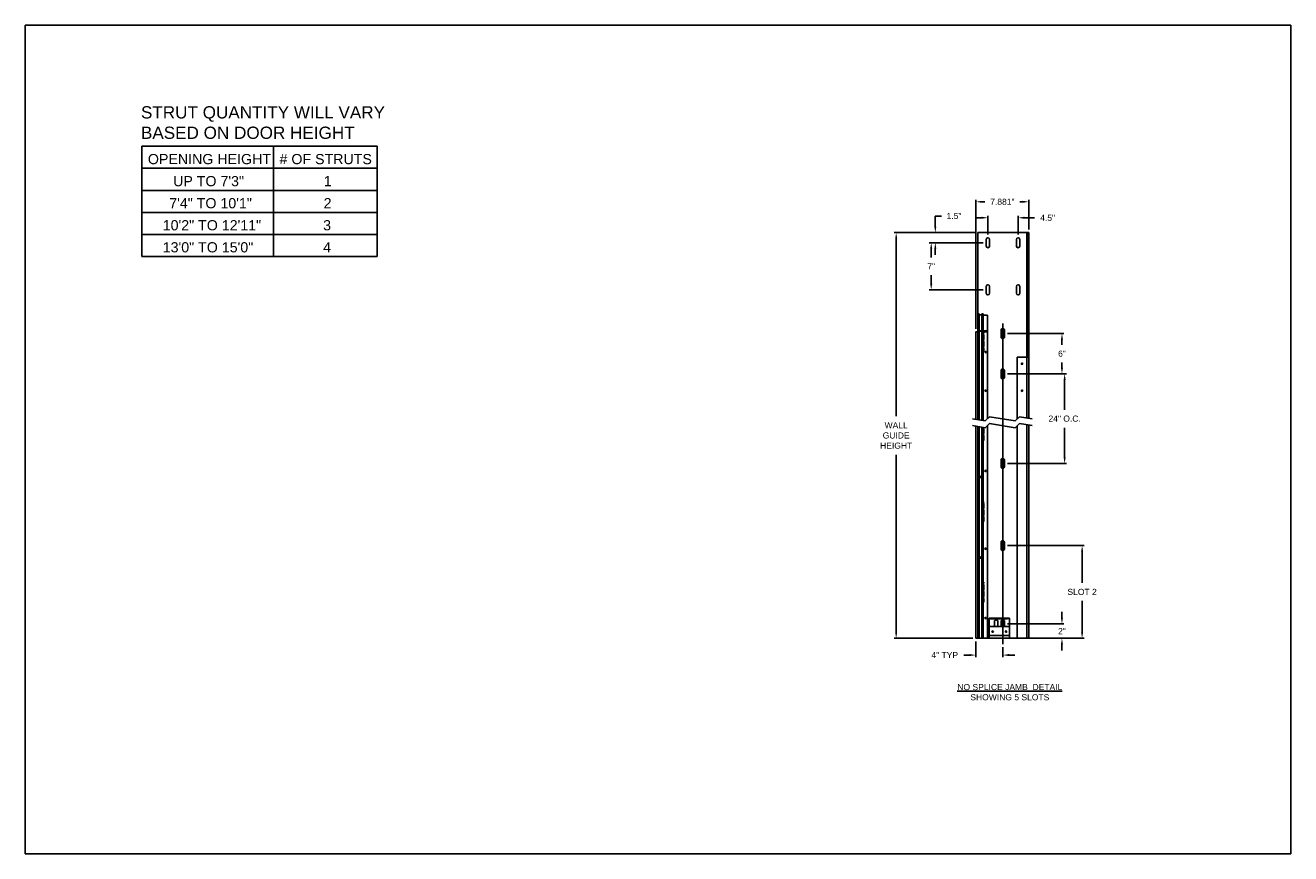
# Model space of a CAD drawing. Header units: inches. Extents: x 170 to 312, y 215 to 248.
# Tile 410 of 410: x 293 to 312, y 234 to 247. Entities that reach past the tile are written whole.
import ezdxf

# ---------------------------------------------------------------- set-up
doc = ezdxf.new("R2010")
doc.units = ezdxf.units.IN
doc.header["$LTSCALE"] = 0.25
doc.header["$MEASUREMENT"] = 0
for name, color, linetype in [('ANNOTATIONS', 1, 'Continuous'), ('DETAILS', 4, 'Continuous'), ('JAMB SCHEDULES', 6, 'Continuous')]:
    doc.layers.add(name, color=color, linetype=linetype)
doc.styles.add('ARIAL', font='arial.ttf', dxfattribs={"height": 0.09375})
doc.dimstyles.new('STANDARD$0', dxfattribs={"dimtxt": 0.09375, "dimasz": 0.09375, "dimexe": 0.03125, "dimexo": 0.046875, "dimgap": 0.09, "dimtad": 0, "dimtih": 1, "dimtoh": 1, "dimdec": 4, "dimzin": 0, "dimdsep": 46, "dimtxsty": 'ARIAL', "dimcen": 0.09, "dimadec": 0, "dimazin": 0, "dimtfac": 1, "dimtdec": 4, "dimtofl": 0, "dimtmove": 0, "dimatfit": 1, "dimfxl": 1, "dimtolj": 1, "dimtzin": 0, "dimarcsym": 0})

# ---------------------------------------------------------------- blocks, each defined once
blk = doc.blocks.new('*D152')
at = {"layer": 'ANNOTATIONS', "color": 0, "lineweight": -2, "transparency": 16777216}
for p, q in [((308.856, 238.072), (308.856, 238.165)), ((308.018, 237.978), (308.887, 237.978)), ((308.024, 237.758), (308.887, 237.758)), ((308.856, 237.665), (308.856, 237.571))]:
    blk.add_line(p, q, dxfattribs=at)
at = {"layer": 'ANNOTATIONS', "color": 0, "transparency": 16777216}
for points in [[(308.84, 238.072), (308.871, 238.072), (308.856, 237.978)], [(308.84, 237.665), (308.871, 237.665), (308.856, 237.758)]]:
    blk.add_solid(points, dxfattribs=at)
at = {"layer": 'defpoints', "color": 0, "transparency": 16777216}
for p in [(307.971, 237.978), (307.977, 237.758), (308.856, 237.758)]:
    blk.add_point(p, dxfattribs=at)
at = {"layer": 'ANNOTATIONS', "color": 0, "transparency": 16777216, "insert": (308.856, 237.868), "char_height": 0.0938, "attachment_point": 5, "style": 'ARIAL'}
blk.add_mtext('\\A1;2"', dxfattribs=at)
blk = doc.blocks.new('*D153')
at = {"layer": 'ANNOTATIONS', "color": 0, "lineweight": -2, "transparency": 16777216}
for p, q in [((308.018, 239.183), (309.197, 239.183)), ((309.166, 239.089), (309.166, 238.609)), ((309.166, 237.852), (309.166, 238.332)), ((308.393, 237.758), (309.197, 237.758))]:
    blk.add_line(p, q, dxfattribs=at)
at = {"layer": 'ANNOTATIONS', "color": 0, "transparency": 16777216}
for points in [[(309.15, 239.089), (309.182, 239.089), (309.166, 239.183)], [(309.15, 237.852), (309.182, 237.852), (309.166, 237.758)]]:
    blk.add_solid(points, dxfattribs=at)
at = {"layer": 'defpoints', "color": 0, "transparency": 16777216}
for p in [(307.971, 239.183), (309.166, 239.183), (308.346, 237.758)]:
    blk.add_point(p, dxfattribs=at)
at = {"layer": 'ANNOTATIONS', "color": 0, "transparency": 16777216, "insert": (309.166, 238.471), "char_height": 0.0938, "attachment_point": 5, "style": 'ARIAL'}
blk.add_mtext('\\A1;SLOT 2', dxfattribs=at)
blk = doc.blocks.new('*D154')
at = {"layer": 'ANNOTATIONS', "color": 0, "lineweight": -2, "transparency": 16777216}
for p, q in [((307.531, 237.711), (307.531, 237.469)), ((307.945, 237.621), (307.945, 237.469)), ((307.437, 237.5), (307.344, 237.5)), ((308.039, 237.5), (308.132, 237.5))]:
    blk.add_line(p, q, dxfattribs=at)
at = {"layer": 'ANNOTATIONS', "color": 0, "transparency": 16777216}
for points in [[(307.437, 237.516), (307.437, 237.485), (307.531, 237.5)], [(308.039, 237.516), (308.039, 237.485), (307.945, 237.5)]]:
    blk.add_solid(points, dxfattribs=at)
at = {"layer": 'defpoints', "color": 0, "transparency": 16777216}
for p in [(307.531, 237.758), (307.945, 237.668), (307.531, 237.5)]:
    blk.add_point(p, dxfattribs=at)
at = {"layer": 'ANNOTATIONS', "color": 0, "transparency": 16777216, "insert": (307.052, 237.5), "char_height": 0.0938, "attachment_point": 5, "style": 'ARIAL'}
blk.add_mtext('\\A1;4" TYP', dxfattribs=at)
blk = doc.blocks.new('*D155')
at = {"layer": 'ANNOTATIONS', "color": 0, "lineweight": -2, "transparency": 16777216}
for p, q in [((308.018, 242.444), (308.887, 242.444)), ((308.856, 242.35), (308.856, 242.271)), ((308.018, 241.823), (308.887, 241.823)), ((308.856, 241.917), (308.856, 241.996))]:
    blk.add_line(p, q, dxfattribs=at)
at = {"layer": 'ANNOTATIONS', "color": 0, "transparency": 16777216}
for points in [[(308.84, 242.35), (308.871, 242.35), (308.856, 242.444)], [(308.84, 241.917), (308.871, 241.917), (308.856, 241.823)]]:
    blk.add_solid(points, dxfattribs=at)
at = {"layer": 'defpoints', "color": 0, "transparency": 16777216}
for p in [(307.971, 242.444), (307.971, 241.823), (308.856, 241.823)]:
    blk.add_point(p, dxfattribs=at)
at = {"layer": 'ANNOTATIONS', "color": 0, "transparency": 16777216, "insert": (308.856, 242.134), "char_height": 0.0938, "attachment_point": 5, "style": 'ARIAL'}
blk.add_mtext('\\A1;6"', dxfattribs=at)
blk = doc.blocks.new('*D156')
at = {"layer": 'ANNOTATIONS', "color": 0, "lineweight": -2, "transparency": 16777216}
for p, q in [((307.531, 242.516), (307.531, 244.5)), ((307.625, 244.469), (307.668, 244.469)), ((308.252, 244.469), (308.21, 244.469)), ((308.346, 244.042), (308.346, 244.5))]:
    blk.add_line(p, q, dxfattribs=at)
at = {"layer": 'ANNOTATIONS', "color": 0, "transparency": 16777216}
for points in [[(307.625, 244.484), (307.625, 244.453), (307.531, 244.469)], [(308.252, 244.484), (308.252, 244.453), (308.346, 244.469)]]:
    blk.add_solid(points, dxfattribs=at)
at = {"layer": 'defpoints', "color": 0, "transparency": 16777216}
for p in [(307.531, 244.469), (308.346, 243.995), (307.531, 242.47)]:
    blk.add_point(p, dxfattribs=at)
at = {"layer": 'ANNOTATIONS', "color": 0, "transparency": 16777216, "insert": (307.939, 244.469), "char_height": 0.0938, "attachment_point": 5, "style": 'ARIAL'}
blk.add_mtext('\\A1;7.881"', dxfattribs=at)
blk = doc.blocks.new('*D150')
at = {"layer": 'ANNOTATIONS', "color": 0, "lineweight": -2, "transparency": 16777216}
for p, q in [((307.643, 243.84), (306.813, 243.84)), ((306.844, 243.746), (306.844, 243.615)), ((306.844, 243.21), (306.844, 243.341)), ((307.643, 243.116), (306.813, 243.116))]:
    blk.add_line(p, q, dxfattribs=at)
at = {"layer": 'ANNOTATIONS', "color": 0, "transparency": 16777216}
for points in [[(306.828, 243.746), (306.86, 243.746), (306.844, 243.84)], [(306.828, 243.21), (306.86, 243.21), (306.844, 243.116)]]:
    blk.add_solid(points, dxfattribs=at)
at = {"layer": 'defpoints', "color": 0, "transparency": 16777216}
for p in [(306.844, 243.84), (307.69, 243.84), (307.69, 243.116)]:
    blk.add_point(p, dxfattribs=at)
at = {"layer": 'ANNOTATIONS', "color": 0, "transparency": 16777216, "insert": (306.844, 243.478), "char_height": 0.0938, "attachment_point": 5, "style": 'ARIAL'}
blk.add_mtext('\\A1;7"', dxfattribs=at)
blk = doc.blocks.new('*D151')
at = {"layer": 'ANNOTATIONS', "color": 0, "lineweight": -2, "transparency": 16777216}
for p, q in [((306.907, 244.088), (306.907, 244.25)), ((306.907, 244.25), (307.001, 244.25)), ((307.514, 243.995), (306.876, 243.995)), ((307.643, 243.84), (306.876, 243.84)), ((306.907, 243.746), (306.907, 243.652))]:
    blk.add_line(p, q, dxfattribs=at)
at = {"layer": 'ANNOTATIONS', "color": 0, "transparency": 16777216}
for points in [[(306.892, 244.088), (306.923, 244.088), (306.907, 243.995)], [(306.892, 243.746), (306.923, 243.746), (306.907, 243.84)]]:
    blk.add_solid(points, dxfattribs=at)
at = {"layer": 'defpoints', "color": 0, "transparency": 16777216}
for p in [(306.907, 243.995), (307.561, 243.995), (307.69, 243.84)]:
    blk.add_point(p, dxfattribs=at)
at = {"layer": 'ANNOTATIONS', "color": 0, "transparency": 16777216, "insert": (307.195, 244.25), "char_height": 0.0938, "attachment_point": 5, "style": 'ARIAL'}
blk.add_mtext('\\A1;1.5"', dxfattribs=at)
blk = doc.blocks.new('*D157')
at = {"layer": 'ANNOTATIONS', "color": 0, "lineweight": -2, "transparency": 16777216}
for p, q in [((307.622, 244.223), (307.528, 244.223)), ((307.716, 243.964), (307.716, 244.254)), ((308.181, 243.964), (308.181, 244.254)), ((308.275, 244.223), (308.435, 244.223))]:
    blk.add_line(p, q, dxfattribs=at)
at = {"layer": 'ANNOTATIONS', "color": 0, "transparency": 16777216}
for points in [[(307.622, 244.239), (307.622, 244.208), (307.716, 244.223)], [(308.275, 244.239), (308.275, 244.208), (308.181, 244.223)]]:
    blk.add_solid(points, dxfattribs=at)
at = {"layer": 'defpoints', "color": 0, "transparency": 16777216}
for p in [(307.716, 244.223), (307.716, 243.917), (308.181, 243.917)]:
    blk.add_point(p, dxfattribs=at)
at = {"layer": 'ANNOTATIONS', "color": 0, "transparency": 16777216, "insert": (308.635, 244.223), "char_height": 0.0938, "attachment_point": 5, "style": 'ARIAL'}
blk.add_mtext('\\A1;4.5"', dxfattribs=at)
blk = doc.blocks.new('*D158')
at = {"layer": 'ANNOTATIONS', "color": 0, "lineweight": -2, "transparency": 16777216}
for p, q in [((308.018, 241.823), (308.928, 241.823)), ((308.897, 241.73), (308.897, 241.273)), ((308.897, 240.54), (308.897, 240.996)), ((308.018, 240.447), (308.928, 240.447))]:
    blk.add_line(p, q, dxfattribs=at)
at = {"layer": 'ANNOTATIONS', "color": 0, "transparency": 16777216}
for points in [[(308.881, 241.73), (308.913, 241.73), (308.897, 241.823)], [(308.881, 240.54), (308.913, 240.54), (308.897, 240.447)]]:
    blk.add_solid(points, dxfattribs=at)
at = {"layer": 'defpoints', "color": 0, "transparency": 16777216}
for p in [(307.971, 241.823), (307.971, 240.447), (308.897, 240.447)]:
    blk.add_point(p, dxfattribs=at)
at = {"layer": 'ANNOTATIONS', "color": 0, "transparency": 16777216, "insert": (308.897, 241.135), "char_height": 0.09375, "attachment_point": 5, "style": 'ARIAL'}
blk.add_mtext('\\A1;24" O.C.', dxfattribs=at)
blk = doc.blocks.new('*D159')
at = {"layer": 'ANNOTATIONS', "color": 0, "lineweight": -2, "transparency": 16777216}
for p, q in [((307.484, 243.995), (306.274, 243.995)), ((306.305, 243.901), (306.305, 241.172)), ((306.305, 237.852), (306.305, 240.581)), ((307.484, 237.758), (306.274, 237.758))]:
    blk.add_line(p, q, dxfattribs=at)
at = {"layer": 'ANNOTATIONS', "color": 0, "transparency": 16777216}
for points in [[(306.289, 243.901), (306.321, 243.901), (306.305, 243.995)], [(306.289, 237.852), (306.321, 237.852), (306.305, 237.758)]]:
    blk.add_solid(points, dxfattribs=at)
at = {"layer": 'defpoints', "color": 0, "transparency": 16777216}
for p in [(307.531, 243.995), (306.305, 237.758), (307.531, 237.758)]:
    blk.add_point(p, dxfattribs=at)
at = {"layer": 'ANNOTATIONS', "color": 0, "transparency": 16777216, "insert": (306.305, 240.876), "char_height": 0.0938, "attachment_point": 5, "style": 'ARIAL'}
blk.add_mtext('\\A1;WALL\\PGUIDE\\PHEIGHT', dxfattribs=at)

msp = doc.modelspace()

# ---------------------------------------------------------------- linework, layer by layer
at = {"layer": 'defpoints'}
msp.add_lwpolyline([(312.37519, 234.44685), (292.90531, 234.44685), (292.90531, 247.18196), (312.37519, 247.18196)], close=True, dxfattribs=at)
at = {"layer": 'DETAILS'}
for p, q in [((307.5608, 243.99466), (307.5608, 241.11815)), ((308.34609, 243.99466), (307.5608, 243.99466)), ((308.31652, 241.14502), (308.31652, 243.99466)), ((308.33379, 242.08183), (308.33379, 243.99466)), ((308.34609, 241.14013), (308.34609, 243.99466)), ((307.69004, 243.78787), (307.69004, 243.89127)), ((307.74174, 243.89127), (307.74174, 243.78787)), ((308.15533, 243.78787), (308.15533, 243.89127)), ((308.20703, 243.89127), (308.20703, 243.78787)), ((307.69004, 243.0641), (307.69004, 243.16749)), ((307.74174, 243.16749), (307.74174, 243.0641)), ((308.15533, 243.0641), (308.15533, 243.16749)), ((308.20703, 243.16749), (308.20703, 243.0641)), ((307.58148, 242.74631), (307.5608, 242.74631)), ((307.58148, 242.74631), (307.58148, 241.11473)), ((307.6218, 242.72936), (307.58148, 242.72936)), ((307.6218, 242.74631), (307.6218, 241.10807)), ((307.64248, 242.74631), (307.6218, 242.74631)), ((307.64248, 242.74631), (307.64248, 241.10465)), ((307.64248, 242.72821), (307.71217, 242.72821)), ((307.71217, 241.13466), (307.71217, 242.72821)), ((307.53123, 242.46957), (307.5608, 242.46957)), ((307.53123, 241.12304), (307.53123, 242.46957)), ((307.58148, 242.50007), (307.5608, 242.50007)), ((307.64248, 242.47991), (307.5608, 242.47991)), ((307.6218, 242.48311), (307.58148, 242.48311)), ((307.64248, 242.50007), (307.6218, 242.50007)), ((307.64248, 242.48435), (307.71217, 242.48435)), ((307.71217, 242.46957), (307.64248, 242.46957)), ((307.91896, 242.39202), (307.91896, 242.49542)), ((307.97066, 242.49542), (307.97066, 242.39202)), ((308.16515, 241.12851), (308.16515, 242.08183)), ((308.34609, 242.08183), (308.16515, 242.08183)), ((307.91896, 241.77164), (307.91896, 241.87504)), ((307.97066, 241.87504), (307.97066, 241.77164)), ((307.67653, 241.09902), (307.47953, 241.13159)), ((307.74166, 241.16415), (307.67653, 241.09902)), ((307.74166, 241.06076), (307.67653, 240.99562)), ((308.13566, 241.09902), (307.74166, 241.16415)), ((308.13566, 240.99562), (307.74166, 241.06076)), ((308.20079, 241.16415), (308.13566, 241.09902)), ((308.20079, 241.06076), (308.13566, 240.99562)), ((308.39779, 241.13159), (308.20079, 241.16415)), ((308.39779, 241.02819), (308.20079, 241.06076)), ((308.31652, 237.75828), (308.31652, 241.04162)), ((307.67653, 240.99562), (307.47953, 241.02819)), ((307.53123, 237.75828), (307.53123, 241.01964)), ((307.5608, 241.01476), (307.5608, 237.75828)), ((307.58148, 241.01134), (307.58148, 237.75828)), ((307.6218, 241.00467), (307.6218, 237.75828)), ((307.64248, 241.00125), (307.64248, 237.75828)), ((307.71217, 237.75828), (307.71217, 241.03127)), ((308.16515, 237.75828), (308.16515, 241.02511)), ((308.34609, 237.75828), (308.34609, 241.03674)), ((307.91896, 240.39488), (307.91896, 240.49828)), ((307.97066, 240.49828), (307.97066, 240.39488)), ((307.91896, 239.13146), (307.91896, 239.23486)), ((307.97066, 239.23486), (307.97066, 239.13146)), ((307.73802, 238.06847), (307.73802, 237.75828)), ((308.04821, 238.06847), (307.73802, 238.06847)), ((307.73802, 237.93922), (308.04821, 237.93922)), ((307.81557, 238.01677), (307.81557, 237.93922)), ((307.86727, 237.93922), (307.86727, 238.01677)), ((307.91896, 238.01677), (307.91896, 237.93922)), ((307.97066, 237.93922), (307.97066, 238.01677)), ((308.04821, 237.75828), (308.04821, 238.06847)), ((307.53123, 237.75828), (308.16515, 237.75828)), ((307.73802, 237.80351), (308.04821, 237.80351)), ((307.73802, 237.75828), (308.04821, 237.75828)), ((308.16515, 237.75828), (308.34609, 237.75828))]:
    msp.add_line(p, q, dxfattribs=at)
at = {"layer": 'DETAILS', "ltscale": 10}
msp.add_line((307.94481, 237.66807), (307.94481, 242.59768), dxfattribs=at)
at = {"layer": 'DETAILS'}
for centre, radius in [((307.68115, 242.15938), 0.01008), ((308.2427, 241.97844), 0.01034), ((307.68115, 241.56485), 0.01008), ((308.2427, 241.56485), 0.01034), ((307.68115, 240.33168), 0.01008), ((307.60164, 240.23979), 0.01034), ((307.68115, 239.13533), 0.01008), ((307.60164, 238.99903), 0.01034), ((307.68115, 238.06847), 0.01008), ((307.78972, 237.86167), 0.01039), ((307.99651, 237.86167), 0.01039)]:
    msp.add_circle(centre, radius, dxfattribs=at)
for centre, radius, start, end in [((307.71589, 243.89127), 0.02585, 0.001389, 179.998611), ((307.71589, 243.78787), 0.02585, 180.001389, 359.998611), ((308.18118, 243.89127), 0.02585, 0.001389, 179.998611), ((308.18118, 243.78787), 0.02585, 180.001389, 359.998611), ((307.71589, 243.16749), 0.02585, 0.001389, 179.998611), ((308.18118, 243.16749), 0.02585, 0.001389, 179.998611), ((307.71589, 243.0641), 0.02585, 180.001389, 359.998611), ((308.18118, 243.0641), 0.02585, 180.001389, 359.998611), ((307.64894, 242.47319), 0.00672, 15.828329, 164.171671), ((307.64894, 242.46957), 0.00672, 15.828329, 164.171671), ((307.64894, 242.46468), 0.00672, 15.828329, 164.171671), ((307.64894, 242.4598), 0.00672, 15.828329, 164.171671), ((307.64894, 242.45491), 0.00672, 15.828329, 164.171671), ((307.64894, 242.45003), 0.00672, 15.828329, 164.171671), ((307.64894, 242.44514), 0.00672, 15.828329, 164.171671), ((307.64894, 242.44026), 0.00672, 15.828329, 164.171671), ((307.64894, 242.43537), 0.00672, 15.828329, 164.171671), ((307.64894, 242.43049), 0.00672, 15.828329, 164.171671), ((307.64894, 242.4256), 0.00672, 15.828329, 164.171671), ((307.64894, 242.42072), 0.00672, 15.828329, 164.171671), ((307.64894, 242.41583), 0.00672, 15.828329, 164.171671), ((307.64894, 242.41095), 0.00672, 15.828329, 164.171671), ((307.64894, 242.40606), 0.00672, 15.828329, 164.171671), ((307.64894, 242.40118), 0.00672, 15.828329, 164.171671), ((307.64894, 242.39629), 0.00672, 15.828329, 164.171671), ((307.94481, 242.49542), 0.02585, 359.999226, 180.000774), ((307.64894, 242.39141), 0.00672, 15.828329, 164.171671), ((307.64894, 242.38652), 0.00672, 15.828329, 164.171671), ((307.64894, 242.38164), 0.00672, 15.828329, 164.171671), ((307.64894, 242.37676), 0.00672, 15.828329, 164.171671), ((307.64894, 242.37187), 0.00672, 15.828329, 164.171671), ((307.64894, 242.36699), 0.00672, 15.828329, 164.171671), ((307.64894, 242.3621), 0.00672, 15.828329, 164.171671), ((307.64894, 242.35722), 0.00672, 15.828329, 164.171671), ((307.64894, 242.35233), 0.00672, 15.828329, 164.171671), ((307.64894, 242.34745), 0.00672, 15.828329, 164.171671), ((307.64894, 242.34256), 0.00672, 15.828329, 164.171671), ((307.64894, 242.33768), 0.00672, 15.828329, 164.171671), ((307.64894, 242.33279), 0.00672, 15.828329, 164.171671), ((307.64894, 242.32791), 0.00672, 15.828329, 164.171671), ((307.64894, 242.32302), 0.00672, 15.828329, 164.171671), ((307.64894, 242.31814), 0.00672, 15.828329, 164.171671), ((307.64894, 242.31325), 0.00672, 15.828329, 164.171671), ((307.64894, 242.30837), 0.00672, 15.828329, 164.171671), ((307.64894, 242.30348), 0.00672, 15.828329, 164.171671), ((307.64894, 242.2986), 0.00672, 15.828329, 164.171671), ((307.64894, 242.29371), 0.00672, 15.828329, 164.171671), ((307.64894, 242.28883), 0.00672, 15.828329, 164.171671), ((307.64894, 242.28394), 0.00672, 15.828329, 164.171671), ((307.64894, 242.27906), 0.00672, 15.828329, 164.171671), ((307.64894, 242.27417), 0.00672, 15.828329, 164.171671), ((307.64894, 242.26929), 0.00672, 15.828329, 164.171671), ((307.64894, 242.2644), 0.00672, 15.828329, 164.171671), ((307.64894, 242.25952), 0.00672, 15.828329, 164.171671), ((307.64894, 242.25463), 0.00672, 15.828329, 164.171671), ((307.64894, 242.24975), 0.00672, 15.828329, 164.171671), ((307.64894, 242.24486), 0.00672, 15.828329, 164.171671), ((307.64894, 242.23998), 0.00672, 15.828329, 164.171671), ((307.64894, 242.23509), 0.00672, 15.828329, 164.171671), ((307.64894, 242.23021), 0.00672, 15.828329, 164.171671), ((307.64894, 242.22532), 0.00672, 15.828329, 164.171671), ((307.64894, 242.22044), 0.00672, 15.828329, 164.171671), ((307.64894, 242.21555), 0.00672, 15.828329, 164.171671), ((307.64894, 242.21067), 0.00672, 15.828329, 164.171671), ((307.64894, 242.20578), 0.00672, 15.828329, 164.171671), ((307.64894, 242.2009), 0.00672, 15.828329, 164.171671), ((307.94481, 242.39202), 0.02585, 179.999227, 0.000773), ((307.64894, 242.19601), 0.00672, 15.828329, 164.171671), ((307.64894, 242.19113), 0.00672, 15.828329, 164.171671), ((307.64894, 242.18625), 0.00672, 15.828329, 164.171671), ((307.64894, 242.18136), 0.00672, 15.828329, 164.171671), ((307.64894, 242.17648), 0.00672, 15.828329, 164.171671), ((307.64894, 242.17159), 0.00672, 15.828329, 164.171671), ((307.94481, 241.87504), 0.02585, 359.999226, 180.000774), ((307.94481, 241.77164), 0.02585, 179.999227, 0.000773), ((307.64894, 240.99023), 0.00672, 15.828329, 164.171671), ((307.64894, 240.98534), 0.00672, 15.828329, 164.171671), ((307.64894, 240.98046), 0.00672, 15.828329, 164.171671), ((307.64894, 240.97557), 0.00672, 15.828329, 164.171671), ((307.64894, 240.97069), 0.00672, 15.828329, 164.171671), ((307.64894, 240.9658), 0.00672, 15.828329, 164.171671), ((307.64894, 240.96092), 0.00672, 15.828329, 164.171671), ((307.64894, 240.95603), 0.00672, 15.828329, 164.171671), ((307.64894, 240.95115), 0.00672, 15.828329, 164.171671), ((307.64894, 240.94626), 0.00672, 15.828329, 164.171671), ((307.64894, 240.94138), 0.00672, 15.828329, 164.171671), ((307.64894, 240.93649), 0.00672, 15.828329, 164.171671), ((307.64894, 240.93161), 0.00672, 15.828329, 164.171671), ((307.64894, 240.92672), 0.00672, 15.828329, 164.171671), ((307.64894, 240.92184), 0.00672, 15.828329, 164.171671), ((307.64894, 240.91695), 0.00672, 15.828329, 164.171671), ((307.64894, 240.91207), 0.00672, 15.828329, 164.171671), ((307.64894, 240.90718), 0.00672, 15.828329, 164.171671), ((307.64894, 240.9023), 0.00672, 15.828329, 164.171671), ((307.64894, 240.89741), 0.00672, 15.828329, 164.171671), ((307.64894, 240.89253), 0.00672, 15.828329, 164.171671), ((307.64894, 240.88764), 0.00672, 15.828329, 164.171671), ((307.64894, 240.88276), 0.00672, 15.828329, 164.171671), ((307.64894, 240.87788), 0.00672, 15.828329, 164.171671), ((307.64894, 240.87299), 0.00672, 15.828329, 164.171671), ((307.64894, 240.86811), 0.00672, 15.828329, 164.171671), ((307.64894, 240.86322), 0.00672, 15.828329, 164.171671), ((307.64894, 240.85834), 0.00672, 15.828329, 164.171671), ((307.64894, 240.85345), 0.00672, 15.828329, 164.171671), ((307.64894, 240.84857), 0.00672, 15.828329, 164.171671), ((307.64894, 240.84368), 0.00672, 15.828329, 164.171671), ((307.64894, 240.8388), 0.00672, 15.828329, 164.171671), ((307.64894, 240.83391), 0.00672, 15.828329, 164.171671), ((307.64894, 240.82903), 0.00672, 15.828329, 164.171671), ((307.64894, 240.82414), 0.00672, 15.828329, 164.171671), ((307.64894, 240.81926), 0.00672, 15.828329, 164.171671), ((307.64894, 240.81437), 0.00672, 15.828329, 164.171671), ((307.64894, 240.80949), 0.00672, 15.828329, 164.171671), ((307.64894, 240.8046), 0.00672, 15.828329, 164.171671), ((307.64894, 240.79972), 0.00672, 15.828329, 164.171671), ((307.64894, 240.79483), 0.00672, 15.828329, 164.171671), ((307.94481, 240.49828), 0.02585, 359.999226, 180.000774), ((307.94481, 240.39488), 0.02585, 179.999227, 0.000773), ((307.64894, 239.85694), 0.00672, 15.828329, 164.171671), ((307.64894, 239.85205), 0.00672, 15.828329, 164.171671), ((307.64894, 239.84717), 0.00672, 15.828329, 164.171671), ((307.64894, 239.84228), 0.00672, 15.828329, 164.171671), ((307.64894, 239.8374), 0.00672, 15.828329, 164.171671), ((307.64894, 239.83251), 0.00672, 15.828329, 164.171671), ((307.64894, 239.82763), 0.00672, 15.828329, 164.171671), ((307.64894, 239.82274), 0.00672, 15.828329, 164.171671), ((307.64894, 239.81786), 0.00672, 15.828329, 164.171671), ((307.64894, 239.81297), 0.00672, 15.828329, 164.171671), ((307.64894, 239.80809), 0.00672, 15.828329, 164.171671), ((307.64894, 239.8032), 0.00672, 15.828329, 164.171671), ((307.64894, 239.79832), 0.00672, 15.828329, 164.171671), ((307.64894, 239.79343), 0.00672, 15.828329, 164.171671), ((307.64894, 239.78855), 0.00672, 15.828329, 164.171671), ((307.64894, 239.78366), 0.00672, 15.828329, 164.171671), ((307.64894, 239.77878), 0.00672, 15.828329, 164.171671), ((307.64894, 239.7739), 0.00672, 15.828329, 164.171671), ((307.64894, 239.76901), 0.00672, 15.828329, 164.171671), ((307.64894, 239.76413), 0.00672, 15.828329, 164.171671), ((307.64894, 239.75924), 0.00672, 15.828329, 164.171671), ((307.64894, 239.75436), 0.00672, 15.828329, 164.171671), ((307.64894, 239.74947), 0.00672, 15.828329, 164.171671), ((307.64894, 239.74459), 0.00672, 15.828329, 164.171671), ((307.64894, 239.7397), 0.00672, 15.828329, 164.171671), ((307.64894, 239.73482), 0.00672, 15.828329, 164.171671), ((307.64894, 239.72993), 0.00672, 15.828329, 164.171671), ((307.64894, 239.72505), 0.00672, 15.828329, 164.171671), ((307.64894, 239.72016), 0.00672, 15.828329, 164.171671), ((307.64894, 239.71528), 0.00672, 15.828329, 164.171671), ((307.64894, 239.71039), 0.00672, 15.828329, 164.171671), ((307.64894, 239.70551), 0.00672, 15.828329, 164.171671), ((307.64894, 239.70062), 0.00672, 15.828329, 164.171671), ((307.64894, 239.69574), 0.00672, 15.828329, 164.171671), ((307.64894, 239.69085), 0.00672, 15.828329, 164.171671), ((307.64894, 239.68597), 0.00672, 15.828329, 164.171671), ((307.64894, 239.68108), 0.00672, 15.828329, 164.171671), ((307.64894, 239.6762), 0.00672, 15.828329, 164.171671), ((307.64894, 239.67131), 0.00672, 15.828329, 164.171671), ((307.64894, 239.66643), 0.00672, 15.828329, 164.171671), ((307.64894, 239.66154), 0.00672, 15.828329, 164.171671), ((307.64894, 239.65666), 0.00672, 15.828329, 164.171671), ((307.64894, 239.65177), 0.00672, 15.828329, 164.171671), ((307.64894, 239.64689), 0.00672, 15.828329, 164.171671), ((307.64894, 239.642), 0.00672, 15.828329, 164.171671), ((307.64894, 239.63712), 0.00672, 15.828329, 164.171671), ((307.64894, 239.63223), 0.00672, 15.828329, 164.171671), ((307.64894, 239.62735), 0.00672, 15.828329, 164.171671), ((307.64894, 239.62246), 0.00672, 15.828329, 164.171671), ((307.64894, 239.61758), 0.00672, 15.828329, 164.171671), ((307.64894, 239.61269), 0.00672, 15.828329, 164.171671), ((307.64894, 239.60781), 0.00672, 15.828329, 164.171671), ((307.64894, 239.60292), 0.00672, 15.828329, 164.171671), ((307.64894, 239.59804), 0.00672, 15.828329, 164.171671), ((307.64894, 239.59316), 0.00672, 15.828329, 164.171671), ((307.64894, 239.58827), 0.00672, 15.828329, 164.171671), ((307.64894, 239.58339), 0.00672, 15.828329, 164.171671), ((307.64894, 239.5785), 0.00672, 15.828329, 164.171671), ((307.64894, 239.57362), 0.00672, 15.828329, 164.171671), ((307.64894, 239.56873), 0.00672, 15.828329, 164.171671), ((307.64894, 239.56385), 0.00672, 15.828329, 164.171671), ((307.64894, 239.55896), 0.00672, 15.828329, 164.171671), ((307.64894, 239.55408), 0.00672, 15.828329, 164.171671), ((307.94481, 239.23486), 0.02585, 359.999226, 180.000774), ((307.94481, 239.13146), 0.02585, 179.999227, 0.000773), ((307.64894, 238.61618), 0.00672, 15.828329, 164.171671), ((307.64894, 238.6113), 0.00672, 15.828329, 164.171671), ((307.64894, 238.60641), 0.00672, 15.828329, 164.171671), ((307.64894, 238.60153), 0.00672, 15.828329, 164.171671), ((307.64894, 238.59664), 0.00672, 15.828329, 164.171671), ((307.64894, 238.59176), 0.00672, 15.828329, 164.171671), ((307.64894, 238.58687), 0.00672, 15.828329, 164.171671), ((307.64894, 238.58199), 0.00672, 15.828329, 164.171671), ((307.64894, 238.5771), 0.00672, 15.828329, 164.171671), ((307.64894, 238.57222), 0.00672, 15.828329, 164.171671), ((307.64894, 238.56733), 0.00672, 15.828329, 164.171671), ((307.64894, 238.56245), 0.00672, 15.828329, 164.171671), ((307.64894, 238.55756), 0.00672, 15.828329, 164.171671), ((307.64894, 238.55268), 0.00672, 15.828329, 164.171671), ((307.64894, 238.54779), 0.00672, 15.828329, 164.171671), ((307.64894, 238.54291), 0.00672, 15.828329, 164.171671), ((307.64894, 238.53802), 0.00672, 15.828329, 164.171671), ((307.64894, 238.53314), 0.00672, 15.828329, 164.171671), ((307.64894, 238.52825), 0.00672, 15.828329, 164.171671), ((307.64894, 238.52337), 0.00672, 15.828329, 164.171671), ((307.64894, 238.51848), 0.00672, 15.828329, 164.171671), ((307.64894, 238.5136), 0.00672, 15.828329, 164.171671), ((307.64894, 238.50871), 0.00672, 15.828329, 164.171671), ((307.64894, 238.50383), 0.00672, 15.828329, 164.171671), ((307.64894, 238.49894), 0.00672, 15.828329, 164.171671), ((307.64894, 238.49406), 0.00672, 15.828329, 164.171671), ((307.64894, 238.48918), 0.00672, 15.828329, 164.171671), ((307.64894, 238.48429), 0.00672, 15.828329, 164.171671), ((307.64894, 238.47941), 0.00672, 15.828329, 164.171671), ((307.64894, 238.47452), 0.00672, 15.828329, 164.171671), ((307.64894, 238.46964), 0.00672, 15.828329, 164.171671), ((307.64894, 238.46475), 0.00672, 15.828329, 164.171671), ((307.64894, 238.45987), 0.00672, 15.828329, 164.171671), ((307.64894, 238.45498), 0.00672, 15.828329, 164.171671), ((307.64894, 238.4501), 0.00672, 15.828329, 164.171671), ((307.64894, 238.44521), 0.00672, 15.828329, 164.171671), ((307.64894, 238.44033), 0.00672, 15.828329, 164.171671), ((307.64894, 238.43544), 0.00672, 15.828329, 164.171671), ((307.64894, 238.43056), 0.00672, 15.828329, 164.171671), ((307.64894, 238.42567), 0.00672, 15.828329, 164.171671), ((307.64894, 238.42079), 0.00672, 15.828329, 164.171671), ((307.64894, 238.4159), 0.00672, 15.828329, 164.171671), ((307.64894, 238.41102), 0.00672, 15.828329, 164.171671), ((307.64894, 238.40613), 0.00672, 15.828329, 164.171671), ((307.64894, 238.40125), 0.00672, 15.828329, 164.171671), ((307.64894, 238.39636), 0.00672, 15.828329, 164.171671), ((307.64894, 238.39148), 0.00672, 15.828329, 164.171671), ((307.64894, 238.38659), 0.00672, 15.828329, 164.171671), ((307.64894, 238.38171), 0.00672, 15.828329, 164.171671), ((307.64894, 238.37682), 0.00672, 15.828329, 164.171671), ((307.64894, 238.37194), 0.00672, 15.828329, 164.171671), ((307.64894, 238.36705), 0.00672, 15.828329, 164.171671), ((307.64894, 238.36217), 0.00672, 15.828329, 164.171671), ((307.64894, 238.35728), 0.00672, 15.828329, 164.171671), ((307.64894, 238.3524), 0.00672, 15.828329, 164.171671), ((307.64894, 238.34751), 0.00672, 15.828329, 164.171671), ((307.64894, 238.34263), 0.00672, 15.828329, 164.171671), ((307.64894, 238.33774), 0.00672, 15.828329, 164.171671), ((307.64894, 238.33286), 0.00672, 15.828329, 164.171671), ((307.64894, 238.32797), 0.00672, 15.828329, 164.171671), ((307.64894, 238.32309), 0.00672, 15.828329, 164.171671), ((307.64894, 238.3182), 0.00672, 15.828329, 164.171671), ((307.64894, 238.31332), 0.00672, 15.828329, 164.171671), ((307.73619, 238.062), 0.00672, 285.828329, 74.171671), ((307.74107, 238.062), 0.00672, 285.828329, 74.171671), ((307.74596, 238.062), 0.00672, 285.828329, 74.171671), ((307.75084, 238.062), 0.00672, 285.828329, 74.171671), ((307.75573, 238.062), 0.00672, 285.828329, 74.171671), ((307.76061, 238.062), 0.00672, 285.828329, 74.171671), ((307.7655, 238.062), 0.00672, 285.828329, 74.171671), ((307.77038, 238.062), 0.00672, 285.828329, 74.171671), ((307.77527, 238.062), 0.00672, 285.828329, 74.171671), ((307.78015, 238.062), 0.00672, 285.828329, 74.171671), ((307.78504, 238.062), 0.00672, 285.828329, 74.171671), ((307.78992, 238.062), 0.00672, 285.828329, 74.171671), ((307.79481, 238.062), 0.00672, 285.828329, 74.171671), ((307.79969, 238.062), 0.00672, 285.828329, 74.171671), ((307.80458, 238.062), 0.00672, 285.828329, 74.171671), ((307.80946, 238.062), 0.00672, 285.828329, 74.171671), ((307.84142, 238.01677), 0.02585, 359.999221, 180.000779), ((307.81435, 238.062), 0.00672, 285.828329, 74.171671), ((307.81923, 238.062), 0.00672, 285.828329, 74.171671), ((307.82412, 238.062), 0.00672, 285.828329, 74.171671), ((307.829, 238.062), 0.00672, 285.828329, 74.171671), ((307.83389, 238.062), 0.00672, 285.828329, 74.171671), ((307.83877, 238.062), 0.00672, 285.828329, 74.171671), ((307.84365, 238.062), 0.00672, 285.828329, 74.171671), ((307.84854, 238.062), 0.00672, 285.828329, 74.171671), ((307.85342, 238.062), 0.00672, 285.828329, 74.171671), ((307.85831, 238.062), 0.00672, 285.828329, 74.171671), ((307.86319, 238.062), 0.00672, 285.828329, 74.171671), ((307.86808, 238.062), 0.00672, 285.828329, 74.171671), ((307.87296, 238.062), 0.00672, 285.828329, 74.171671), ((307.87785, 238.062), 0.00672, 285.828329, 74.171671), ((307.88273, 238.062), 0.00672, 285.828329, 74.171671), ((307.88762, 238.062), 0.00672, 285.828329, 74.171671), ((307.8925, 238.062), 0.00672, 285.828329, 74.171671), ((307.89739, 238.062), 0.00672, 285.828329, 74.171671), ((307.90227, 238.062), 0.00672, 285.828329, 74.171671), ((307.90716, 238.062), 0.00672, 285.828329, 74.171671), ((307.91204, 238.062), 0.00672, 285.828329, 74.171671), ((307.91693, 238.062), 0.00672, 285.828329, 74.171671), ((307.94481, 238.01677), 0.02585, 359.999227, 180.000773), ((307.92181, 238.062), 0.00672, 285.828329, 74.171671), ((307.9267, 238.062), 0.00672, 285.828329, 74.171671), ((307.93158, 238.062), 0.00672, 285.828329, 74.171671), ((307.93647, 238.062), 0.00672, 285.828329, 74.171671), ((307.94135, 238.062), 0.00672, 285.828329, 74.171671), ((307.94624, 238.062), 0.00672, 285.828329, 74.171671), ((307.95112, 238.062), 0.00672, 285.828329, 74.171671), ((307.95601, 238.062), 0.00672, 285.828329, 74.171671), ((307.96089, 238.062), 0.00672, 285.828329, 74.171671), ((307.96578, 238.062), 0.00672, 285.828329, 74.171671), ((307.97066, 238.062), 0.00672, 285.828329, 74.171671), ((307.97555, 238.062), 0.00672, 285.828329, 74.171671), ((307.98043, 238.062), 0.00672, 285.828329, 74.171671), ((307.98532, 238.062), 0.00672, 285.828329, 74.171671), ((307.9902, 238.062), 0.00672, 285.828329, 74.171671), ((307.99509, 238.062), 0.00672, 285.828329, 74.171671), ((307.99997, 238.062), 0.00672, 285.828329, 74.171671), ((308.00486, 238.062), 0.00672, 285.828329, 74.171671), ((308.00974, 238.062), 0.00672, 285.828329, 74.171671), ((308.01463, 238.062), 0.00672, 285.828329, 74.171671), ((308.01951, 238.062), 0.00672, 285.828329, 74.171671), ((308.0244, 238.062), 0.00672, 285.828329, 74.171671), ((308.02928, 238.062), 0.00672, 285.828329, 74.171671), ((308.03416, 238.062), 0.00672, 285.828329, 74.171671), ((308.03905, 238.062), 0.00672, 285.828329, 74.171671), ((308.04149, 238.062), 0.00672, 285.828329, 74.171671)]:
    msp.add_arc(centre, radius, start, end, dxfattribs=at)
at = {"layer": 'JAMB SCHEDULES'}
for p, q in [((294.70012, 245.32248), (298.31889, 245.32248)), ((294.70012, 245.32248), (294.70012, 243.62711)), ((296.72576, 245.32248), (296.72576, 243.62711)), ((298.31889, 245.32248), (298.31889, 243.62711)), ((294.70012, 244.98341), (298.31889, 244.98341)), ((294.70012, 244.64433), (298.31889, 244.64433)), ((294.70012, 244.30526), (298.31889, 244.30526)), ((294.70012, 243.96619), (298.31889, 243.96619)), ((294.70012, 243.62711), (298.31889, 243.62711))]:
    msp.add_line(p, q, dxfattribs=at)

# ---------------------------------------------------------------- texts
at = {"layer": 'ANNOTATIONS', "insert": (308.05367, 237.05518), "char_height": 0.09375, "width": 2.7339817, "attachment_point": 2, "style": 'ARIAL'}
msp.add_mtext('{\\LNO SPLICE JAMB  DETAIL\\P}SHOWING 5 SLOTS', dxfattribs=at)
at = {"layer": 'JAMB SCHEDULES', "insert": (294.68465, 245.93843), "char_height": 0.1882871, "attachment_point": 1, "style": 'ARIAL'}
msp.add_mtext_dynamic_manual_height_columns('STRUT QUANTITY WILL VARY BASED ON DOOR HEIGHT', width=3.8604354, gutter_width=0.01939, heights=[0], dxfattribs=at)
at = {"layer": 'JAMB SCHEDULES', "char_height": 0.156452, "width": 3.5679457, "attachment_point": 1, "style": 'ARIAL'}
for s, insert in [('{OPENING HEIGHT}', (294.79154, 245.20389)), ('{# OF STRUTS}', (296.81718, 245.20389)), ('{UP TO 7\'3"}', (295.1796, 244.86482)), ('{1}', (297.49772, 244.86482)), ('{7\'4" TO 10\'1"}', (295.12025, 244.52575)), ('{2}', (297.49544, 244.52575)), ('10\'2" TO 12\'11"', (295.01981, 244.18667)), ('{3}', (297.48773, 244.18667)), ('{13\'0" TO 15\'0"}', (295.01981, 243.8476)), ('{4}', (297.48773, 243.8476))]:
    msp.add_mtext(s, dxfattribs=dict(at, insert=insert))

# ---------------------------------------------------------------- dimensions: what is measured, and where the dimension line sits
at = {"layer": 'ANNOTATIONS'}
for base, p1, p2, text, picture, middle in [((307.53123, 244.46874), (308.34609, 243.99466), (307.53123, 242.46957), '7.881"', '*D156', (307.93866, 244.46874)), ((307.71589, 244.22317), (308.18118, 243.91712), (307.71589, 243.91712), '4.5"', '*D157', (308.63543, 244.22317)), ((307.53123, 237.50016), (307.94481, 237.66803), (307.53123, 237.75828), '4" TYP', '*D154', (307.05219, 237.50016))]:
    dim = msp.add_linear_dim(base=base, p1=p1, p2=p2, text=text, dimstyle='STANDARD$0', dxfattribs=at)
    dim.commit()
    dim.dimension.update_dxf_attribs({"geometry": picture, "text_midpoint": middle, "dimtype": 160})
for base, p1, p2, text, picture, middle in [((306.90746, 243.99466), (307.69004, 243.83957), (307.5608, 243.99466), '1.5"', '*D151', (307.19529, 244.24998)), ((306.30495, 237.75828), (307.53123, 243.99466), (307.53123, 237.75828), 'WALL\\PGUIDE\\PHEIGHT', '*D159', (306.30495, 240.87647)), ((306.84391, 243.83957), (307.69004, 243.1158), (307.69004, 243.83957), '7"', '*D150', (306.84391, 243.47768)), ((308.85573, 241.82334), (307.97066, 242.44372), (307.97066, 241.82334), '6"', '*D155', (308.85573, 242.13353)), ((308.89709, 240.44658), (307.97066, 241.82334), (307.97066, 240.44658), '24" O.C.', '*D158', (308.89709, 241.13496)), ((309.16592, 239.18316), (308.34609, 237.75828), (307.97066, 239.18316), 'SLOT 2', '*D153', (309.16592, 238.47072)), ((308.85573, 237.75828), (307.97066, 237.97799), (307.97748, 237.75828), '2"', '*D152', (308.85573, 237.86814))]:
    dim = msp.add_linear_dim(base=base, p1=p1, p2=p2, angle=90, text=text, dimstyle='STANDARD$0', dxfattribs=at)
    dim.commit()
    dim.dimension.update_dxf_attribs({"geometry": picture, "text_midpoint": middle, "dimtype": 160})

doc.saveas('drawing.dxf')
